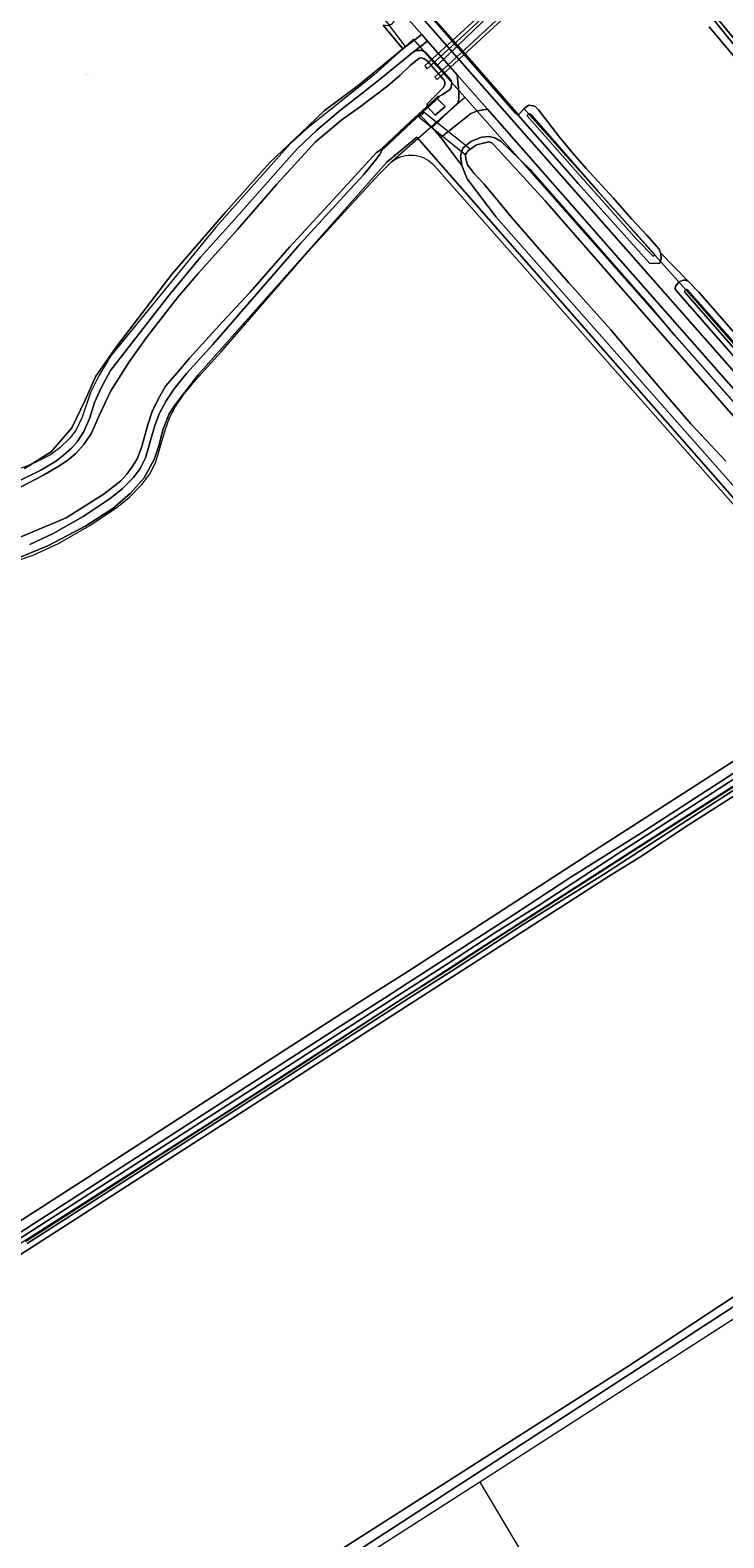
# Model space of a CAD drawing. Header units: metres. Extents: x 250001 to 257773, y 598992 to 609118.
# Tile 429 of 656: x 251454 to 251673, y 604830 to 605306. Entities that reach past the tile are written whole.
import ezdxf
from ezdxf.enums import TextEntityAlignment as Align
from ezdxf.lldxf.tags import DXFTag

# ---------------------------------------------------------------- set-up
doc = ezdxf.new("R2010")
doc.units = ezdxf.units.M
for name, color, linetype, lineweight in [('B-WE-GK-BESCHOEIING-G', 252, 'GK-BESCHOEIING', 35), ('B-WE-GR-BOUWLAND-GV', 252, 'Continuous', 13), ('B-WE-GR-GRAS-GV', 252, 'Continuous', 13), ('B-WE-GR-GROENVOORZIENING-GV', 252, 'Continuous', 18), ('B-WE-KG-GRENS_PERCEEL-G', 150, 'KG-PERCEEL', 18), ('B-WE-KG-GRENS_PERCEEL-S', 150, 'Continuous', 25), ('B-WE-KW-KUNSTWERK_DUIKER-GV', 252, 'Continuous', 18), ('B-WE-OG-WATER-GV', 252, 'Continuous', 18), ('B-WE-OG-WATER_SLOOT-GV', 252, 'Continuous', 18), ('B-WE-VH-ONVERHARD-GV', 252, 'Continuous', 18), ('B-WE-VH-VERHARDING_GESLOTEN-GV', 252, 'Continuous', 18), ('B-WE-VH-VERHARDING_OPEN-GV', 252, 'Continuous', 18), ('X-XX-AL-REFERENTIE-G', 7, 'Continuous', 18)]:
    doc.layers.add(name, color=color, linetype=linetype, lineweight=lineweight)
doc.styles.add('NLCS-ISO', font='NLCS-ISO.ttf')
doc.styles.get("Standard").update_dxf_attribs({"font": 'NLCS-ISO.ttf'})
doc.linetypes.add('GK-BESCHOEIING', pattern='A,30,-5,[1,NLCS.SHX,S=1,R=0,X=0,Y=0],-5', length=40)
tags = doc.linetypes.add('KG-PERCEEL', pattern='A,5.5,-2,["P",Standard,S=1.8,R=0,X=-0.5,Y=-0.9],-2,5.5,-2,[5,NLCS.SHX,S=0.75,R=0,X=0,Y=0],-2', length=19).pattern_tags.tags
tags[6] = DXFTag(74, 10)

# ---------------------------------------------------------------- blocks, each defined once
blk = doc.blocks.new('SKG-PERCEELNUMMER-SO')
at = {"style": 'NLCS-ISO', "oblique": 10, "flags": 1}
blk.add_attdef('GEMEENTECODE', text='', height=1.8, dxfattribs=at).set_placement((0, 2.6), align=Align.MIDDLE_CENTER)
at = {"style": 'NLCS-ISO', "oblique": 10}
blk.add_attdef('SECTIE', text='', height=1.8, dxfattribs=at).set_placement((-0.5, 0), align=Align.MIDDLE_RIGHT)
blk.add_attdef('PERCEELNUMMER', text='', height=1.8, dxfattribs=at).set_placement((0.5, 0), align=Align.MIDDLE_LEFT)
blk = doc.blocks.new('BS2021-132-Xref-KAD-20210617')
at = {"layer": 'B-WE-KG-GRENS_PERCEEL-G', "flags": 128}
for points in [[(251454.095, 605411.311), (251491.32, 605383.91), (251539.93, 605350.48), (251559.53, 605334.45), (251589.102, 605300.78)], [(251572.624, 605300.516), (251557.5, 605320.38), (251547.79, 605330.06), (251532.47, 605342.42), (251467.158, 605387.8)], [(251616.049, 605326.645), (251589.102, 605300.78)], [(251582.508, 605294.451), (251575.152, 605302.783), (251572.624, 605300.516)], [(251572.624, 605300.516), (251562.58, 605291.504), (251541.87, 605274.902), (251536.12, 605269.819), (251512.772, 605243.577), (251479.374, 605202.702), (251475.708, 605196.543), (251473.026, 605191.211), (251470.488, 605183.467), (251468.55, 605179.484), (251466.626, 605176.989), (251463.352, 605173.788), (251460.436, 605171.622), (251454.59, 605168.626), (251446.623, 605165.644), (251444.103, 605164.546)], [(251589.102, 605300.78), (251582.508, 605294.451)], [(251589.102, 605300.78), (251608.3, 605278.91), (251610.09, 605280.87), (251663.91, 605220.58), (251747.22, 605125.95), (251754.105, 605118.089)], [(251591.314, 605284.476), (251582.508, 605294.451)], [(251568.111, 605264.003), (251569.506, 605265.405), (251591.314, 605284.476)], [(251748.589, 605103.297), (251743.504, 605112.1), (251591.314, 605284.476)], [(251330.121, 605082.349), (251348.183, 605094.044), (251353.775, 605097.323), (251374.313, 605108.311), (251381.151, 605112.131), (251389.286, 605116.753), (251396.702, 605120.305), (251413.405, 605127.206), (251420.465, 605129.798), (251427.639, 605132.085), (251447.156, 605137.133), (251455.212, 605140.02), (251462.921, 605143.62), (251472.612, 605149.135), (251481.386, 605154.97), (251485.426, 605158.223), (251489.293, 605162.177), (251491.784, 605165.445), (251493.68, 605169.318), (251496.772, 605179.704), (251498.076, 605183.303), (251499.948, 605186.803), (251502.321, 605190.382), (251506.105, 605195.027), (251514.33, 605204.078), (251541.981, 605235.93), (251557.869, 605253.277), (251564.217, 605260.087), (251568.111, 605264.003)], [(251568.111, 605264.003), (251568.786, 605264.505), (251569.502, 605264.948), (251570.252, 605265.328), (251571.032, 605265.643), (251571.837, 605265.89), (251572.659, 605266.068), (251573.493, 605266.175), (251574.334, 605266.21), (251575.174, 605266.174), (251576.009, 605266.067), (251576.831, 605265.889), (251577.635, 605265.641), (251578.415, 605265.326), (251579.166, 605264.945), (251579.881, 605264.502), (251580.556, 605264), (251581.185, 605263.442), (251581.765, 605262.832)], [(251726.41, 605098.98), (251680.082, 605151.618), (251581.765, 605262.832)], [(251104.426, 604539.587), (251078.179, 604577.09), (251052.045, 604613.872), (251028.33, 604647.266), (251026.878, 604649.686), (251073.824, 604680.176), (251108.186, 604702.439), (251197.721, 604760.032), (251279.513, 604812.301), (251349.205, 604857.311), (251433.417, 604911.516), (251517.144, 604964.753), (251595.064, 605015.087), (251669.112, 605062.516), (251726.41, 605098.98)], [(251685.854, 604904.374), (251675.44, 604898.08), (251596.099, 604847.184)], [(251596.099, 604847.184), (251548.33, 604816.54), (251541.11, 604812.09), (251411.9, 604729.01), (251406.65, 604725.54), (251305.135, 604660.376)], [(251596.099, 604847.184), (251656.01, 604746.593)]]:
    blk.add_lwpolyline(points, dxfattribs=at)
at = {"layer": 'B-WE-KG-GRENS_PERCEEL-S', "xscale": 0.2, "yscale": 0.2, "zscale": 0.2}
blk.add_blockref('SKG-PERCEELNUMMER-SO', (251471.798, 605291.698), dxfattribs=at).add_auto_attribs({'PERCEELNUMMER': '263', 'SECTIE': 'L'})
blk = doc.blocks.new('BS2021-132-Xref-BGT-GRIJS-20210617-aangepast')
at = {"layer": 'B-WE-GK-BESCHOEIING-G', "flags": 128}
blk.add_lwpolyline([(251565.56, 605268.388), (251574.4, 605276.743), (251583.104, 605284.734)], dxfattribs=at)
at = {"layer": 'B-WE-GR-BOUWLAND-GV', "flags": 128}
for points in [[(251452.183, 605167.272), (251460.678, 605172.564), (251467.223, 605180.084), (251471.401, 605188.857), (251474.744, 605196.378), (251481.428, 605205.848), (251498.836, 605228.687), (251515.826, 605248.323), (251529.753, 605263.92), (251539.501, 605273.111), (251546.882, 605280.214), (251557.605, 605288.152), (251571.779, 605299.763), (251565.555, 605307.22)], [(251377.773, 604882.671), (251472.043, 604943.241), (251527.574, 604979.172), (251559.983, 605000), (251573.322, 605008.412), (251597.91, 605024.37), (251630.857, 605045.664), (251672.12, 605072.206), (251710.774, 605097.015), (251723.299, 605104.34), (251576.149, 605271.902), (251566.683, 605264.013), (251507.126, 605196.83), (251499.763, 605187.233), (251497.922, 605184.472), (251495.95, 605179.476), (251494.767, 605174.743), (251493.19, 605170.141), (251490.034, 605164.357), (251485.564, 605159.361), (251480.174, 605154.628), (251471.628, 605149.106), (251459.795, 605142.927), (251449.935, 605138.851)], [(251705.228, 605082.221), (251662.217, 605054.819), (251646.666, 605044.517), (251636.701, 605038.385), (251576.959, 605000), (251386.538, 604877.651)], [(251530.241, 604811.898), (251613.245, 604864.81), (251642.814, 604883.678), (251717.39, 604932.9)], [(251906.259, 604827.734), (251902.377, 604832.58), (251868.239, 604868.892), (251868.176, 604869.03), (251861.482, 604876.206), (251856.152, 604881.634), (251784.114, 604829.846), (251765.062, 604852.365), (251764.112, 604852.76), (251762.881, 604852.765), (251760.361, 604852.439), (251758.124, 604851.641), (251755.674, 604850.569), (251753.816, 604849.977), (251753.02, 604849.793), (251751.673, 604849.548), (251749.713, 604848.813), (251747.187, 604847.183), (251753.184, 604836.869), (251721.223, 604816.337), (251688.943, 604864.174), (251706.618, 604875.921), (251685.143, 604908.292), (251527.049, 604805.695)]]:
    blk.add_lwpolyline(points, dxfattribs=at)
at = {"layer": 'B-WE-GR-GRAS-GV', "flags": 128}
for points in [[(251682.83, 605289.63), (251668.606, 605306.779)], [(251559.727, 605333.835), (251607.22, 605279.595), (251608.159, 605278.822), (251610.095, 605280.941), (251611.585, 605282.04), (251613.444, 605281.677), (251614.646, 605280.51), (251620.91, 605272.33), (251625.4, 605266.93), (251629.71, 605262.02), (251638.27, 605252.69), (251644.01, 605246.12), (251648.89, 605240.92), (251652.71, 605236.54), (251653.178, 605235.389), (251661.932, 605226.373), (251665.296, 605222.908), (251746.785, 605129.813)]]:
    blk.add_lwpolyline(points, dxfattribs=at)
at = {"layer": 'B-WE-GR-GROENVOORZIENING-GV', "flags": 128}
for points in [[(251446.58, 605399.692), (251454.338, 605394.332), (251456.272, 605393.279), (251456.414, 605395.117), (251458.326, 605395.931), (251497.29, 605368.872), (251535.275, 605342.371), (251544.53, 605335.104), (251554.001, 605326.706), (251569.115, 605309.35), (251568.79, 605308.32), (251568.104, 605307.511), (251566.833, 605307.06), (251565.555, 605307.22), (251571.779, 605299.763), (251572.692, 605300.511), (251577.732, 605304.296), (251554.88, 605330.251), (251550.429, 605334.608), (251544.898, 605339.113), (251535.531, 605345.806), (251440.432, 605411.709)], [(251561.525, 605328.203), (251646.919, 605231.263), (251743.452, 605121.739)], [(251713.835, 605159.78), (251658.875, 605222.627), (251657.834, 605223.858), (251657.961, 605224.803), (251659.026, 605226.223), (251660.344, 605226.744), (251661.007, 605226.692), (251661.932, 605226.373), (251653.178, 605235.389), (251653.25, 605235.212), (251653.416, 605233.6), (251652.993, 605232.149), (251649.834, 605232.04), (251627.193, 605257.277), (251608.159, 605278.822), (251607.22, 605279.595), (251559.727, 605333.835)], [(251450.521, 605163.366), (251457.375, 605166.775), (251462.334, 605169.695), (251464.519, 605171.433), (251467.037, 605173.716), (251468.896, 605175.73), (251470.92, 605178.971), (251472.848, 605183.234), (251474.366, 605188.154), (251476.411, 605192.721), (251479.448, 605198.164), (251488.205, 605209.59), (251497.813, 605221.911), (251507.886, 605233.978), (251517.714, 605244.897), (251533.173, 605262.4), (251538.493, 605268.276), (251544.617, 605274.064), (251552.138, 605280.493), (251558.277, 605285.216), (251565.328, 605290.796), (251575.095, 605298.862), (251579.561, 605302.218), (251577.732, 605304.296), (251572.692, 605300.511), (251571.779, 605299.763), (251557.605, 605288.152), (251546.882, 605280.214), (251539.501, 605273.111), (251529.753, 605263.92), (251515.826, 605248.323), (251498.836, 605228.687), (251481.428, 605205.848), (251474.744, 605196.378), (251471.401, 605188.857), (251467.223, 605180.084), (251460.678, 605172.564), (251452.183, 605167.272)], [(251449.935, 605138.851), (251459.795, 605142.927), (251471.628, 605149.106), (251480.174, 605154.628), (251485.564, 605159.361), (251490.034, 605164.357), (251493.19, 605170.141), (251494.767, 605174.743), (251495.95, 605179.476), (251497.922, 605184.472), (251499.763, 605187.233), (251507.126, 605196.83), (251566.683, 605264.013), (251576.149, 605271.902), (251723.299, 605104.34)], [(251709.298, 605124.281), (251601.283, 605246.579), (251592.058, 605258.74), (251590.414, 605262.934), (251583.798, 605271.778), (251580.983, 605274.951), (251576.97, 605279.102), (251574.4, 605276.743), (251565.56, 605268.388), (251564.393, 605266.343), (251563.053, 605264.498), (251559.398, 605260.051), (251555.313, 605255.668), (251539.36, 605238.25), (251511.72, 605206.41), (251503.45, 605197.31), (251499.503, 605192.465), (251496.94, 605188.599), (251494.87, 605184.73), (251493.446, 605180.799), (251490.408, 605170.595), (251488.791, 605167.293), (251486.636, 605164.465), (251483.07, 605160.82), (251479.313, 605157.794), (251470.78, 605152.12), (251461.31, 605146.73), (251453.88, 605143.26)], [(251721.55, 605141.024), (251640.537, 605232.962), (251598.492, 605280.716), (251595.328, 605280.15), (251593.271, 605279.339), (251583.798, 605271.778), (251590.414, 605262.934), (251589.99, 605266.02), (251590.759, 605268.46), (251593.2, 605270.542), (251596.595, 605271.874), (251599.081, 605272.11), (251600.834, 605271.712), (251602.878, 605270.516), (251611.894, 605261.826), (251629.52, 605241.811), (251649.923, 605218.48), (251657.65, 605209.341), (251731.676, 605125.497)], [(251421.47, 604905.4), (251568.95, 605000), (251585.61, 605010.68), (251600.81, 605020.61), (251615.12, 605029.61), (251639.77, 605045.72), (251663.64, 605060.93), (251681.3, 605072.46), (251717.15, 605095.43), (251722.336, 605098.78), (251726.237, 605100.604), (251727.581, 605100.703), (251727.853, 605100.636), (251726.505, 605102.783), (251720.294, 605099.066), (251702.511, 605087.977), (251685.75, 605077.124), (251647.142, 605052.226), (251625.201, 605038.447), (251606.718, 605026.321), (251573.239, 605004.796), (251565.969, 605000), (251551.052, 604990.533), (251451.174, 604926.197)]]:
    blk.add_lwpolyline(points, dxfattribs=at)
blk.add_lwpolyline([(251588.895, 605291.616), (251579.561, 605302.218), (251575.095, 605298.862), (251576.253, 605299.3), (251577.801, 605299.201), (251578.932, 605298.715), (251583.823, 605293.542), (251586.884, 605289.99), (251587.216, 605289.172), (251587.185, 605288.508), (251586.999, 605287.442), (251586.556, 605286.835), (251585.72, 605286.261), (251584.327, 605285.358), (251583.104, 605284.734), (251582.522, 605284.2), (251585.175, 605281.586), (251581.98, 605278.871), (251579.538, 605281.46), (251579.529, 605281.452), (251576.97, 605279.102), (251580.983, 605274.951), (251589.148, 605282.715), (251589.432, 605283.964), (251589.478, 605286.454)], close=True, dxfattribs=at)
at = {"layer": 'B-WE-KW-KUNSTWERK_DUIKER-GV', "flags": 128}
for points in [[(251578.669, 605294.39), (251579.469, 605293.451), (251619.367, 605330.317), (251618.555, 605330.929)], [(251581.91, 605290.85), (251582.574, 605290.076), (251622.362, 605326.881), (251621.639, 605327.634)], [(251578.52, 605279.707), (251576.95, 605278.191), (251591.406, 605266.497), (251592.976, 605268.229)]]:
    blk.add_lwpolyline(points, close=True, dxfattribs=at)
at = {"layer": 'B-WE-OG-WATER-GV', "flags": 128}
for points in [[(251658.28, 605323.592), (251673.931, 605304.112), (251688.437, 605286.141), (251710.352, 605259.438), (251729.391, 605235.989), (251747.497, 605213.189), (251758.64, 605200.252), (251774.691, 605180.877), (251789.481, 605162.65), (251794.771, 605156.217), (251795.337, 605155.884), (251795.698, 605155.929), (251795.912, 605156.133), (251796.003, 605156.428), (251795.895, 605156.859), (251795.74, 605157.255), (251781.928, 605174.452), (251754.847, 605207.368), (251712.69, 605258.788), (251671.657, 605308.839)], [(251447.637, 605144.209), (251465.414, 605151.657), (251477.416, 605159.253), (251482.66, 605163.341), (251484.559, 605165.456), (251486.41, 605168.071), (251487.844, 605170.34), (251489.2, 605173.913), (251491.15, 605181.028), (251492.713, 605185.588), (251494.881, 605189.915), (251496.823, 605193.235), (251500.459, 605197.462), (251504.31, 605202.133), (251514.834, 605213.564), (251523.399, 605222.859), (251536.09, 605237.291), (251551.974, 605254.518), (251563.487, 605267.047), (251565.56, 605268.388), (251574.4, 605276.743), (251576.97, 605279.102), (251579.529, 605281.452), (251579.549, 605281.606), (251579.463, 605281.986), (251579.457, 605282.428), (251580.646, 605283.569), (251584.548, 605287.438), (251585.037, 605288.368), (251585.072, 605288.77), (251585.004, 605289.332), (251584.562, 605290.091), (251579.404, 605295.998), (251578.537, 605296.671), (251577.649, 605296.98), (251576.968, 605296.85), (251574.228, 605294.664), (251570.899, 605291.425), (251567.009, 605288.138), (251557.948, 605281.286), (251552.6, 605277.457), (251544.086, 605270.271), (251531.92, 605257.051), (251519.569, 605242.764), (251507.072, 605228.817), (251500.65, 605221.378), (251490.747, 605208.591), (251485.292, 605200.906), (251479.475, 605191.809), (251475.946, 605184.191), (251473.356, 605178.392), (251470.955, 605174.845), (251468.444, 605172.019), (251466.003, 605169.997), (251463.098, 605168.029), (251458.059, 605165.068), (251450.963, 605161.335)], [(251700.732, 605155.738), (251671.065, 605189.722), (251640.667, 605224.379), (251616.714, 605251.777), (251600.525, 605269.503), (251599.875, 605270.056), (251598.987, 605270.385), (251597.625, 605270.125), (251595.085, 605269.427), (251593.255, 605268.157), (251591.906, 605266.974), (251591.576, 605266.166), (251591.672, 605265.043), (251592.24, 605263.163), (251594.266, 605260.38), (251597.324, 605257.11), (251600.589, 605253.28), (251605.961, 605246.728), (251614.899, 605236.371), (251624.363, 605225.8), (251637.458, 605211.042), (251647.421, 605199.213), (251656.136, 605189.054), (251662.727, 605181.394), (251673.854, 605169.622)], [(251680.343, 605069.426), (251662.669, 605058.107), (251649.473, 605049.681), (251634.388, 605039.955), (251616.296, 605028.439), (251600.355, 605018.199), (251586.126, 605008.986), (251571.9, 605000), (251541.518, 604980.19), (251514.146, 604962.618), (251452.556, 604923.137)], [(251453.118, 604922.521), (251514.708, 604962.002), (251542.081, 604979.574), (251573.702, 605000), (251587.179, 605008.497), (251610.057, 605023.444), (251635.187, 605039.015), (251665.38, 605058.674), (251690.343, 605074.712)]]:
    blk.add_lwpolyline(points, dxfattribs=at)
for points in [[(251612.093, 605279.143), (251611.685, 605279.227), (251611.435, 605279.183), (251611.234, 605279.087), (251611.112, 605278.883), (251611.071, 605278.596), (251627.758, 605259.692), (251645.707, 605239.581), (251650.859, 605234.351), (251651.001, 605234.332), (251651.087, 605234.39), (251651.178, 605234.499), (251651.251, 605234.631), (251651.282, 605234.758), (251651.257, 605234.872), (251651.171, 605235.018), (251633.368, 605254.81), (251612.393, 605278.856)], [(251661.662, 605223.69), (251661.411, 605223.766), (251661.182, 605223.755), (251660.955, 605223.613), (251660.83, 605223.392), (251660.797, 605223.168), (251660.829, 605222.955), (251680.007, 605201.054), (251697.41, 605181.236), (251718.727, 605157.155), (251740.233, 605132.455), (251743.807, 605128.067), (251744.116, 605127.821), (251744.495, 605127.735), (251744.935, 605127.862), (251745.156, 605128.107), (251745.228, 605128.388), (251745.042, 605128.807), (251735.675, 605139.661), (251706.949, 605172.453), (251680.959, 605201.951)]]:
    blk.add_lwpolyline(points, close=True, dxfattribs=at)
at = {"layer": 'B-WE-OG-WATER_SLOOT-GV', "flags": 128}
for points in [[(251668.606, 605306.779), (251682.83, 605289.63)], [(251671.657, 605308.839), (251712.69, 605258.788), (251754.847, 605207.368), (251781.928, 605174.452), (251795.74, 605157.255), (251795.895, 605156.859), (251796.003, 605156.428), (251795.912, 605156.133), (251795.698, 605155.929), (251795.337, 605155.884), (251794.771, 605156.217), (251789.481, 605162.65), (251774.691, 605180.877), (251758.64, 605200.252), (251747.497, 605213.189), (251729.391, 605235.989), (251710.352, 605259.438), (251688.437, 605286.141), (251673.931, 605304.112), (251658.28, 605323.592)], [(251453.88, 605143.26), (251461.31, 605146.73), (251470.78, 605152.12), (251479.313, 605157.794), (251483.07, 605160.82), (251486.636, 605164.465), (251488.791, 605167.293), (251490.408, 605170.595), (251493.446, 605180.799), (251494.87, 605184.73), (251496.94, 605188.599), (251499.503, 605192.465), (251503.45, 605197.31), (251511.72, 605206.41), (251539.36, 605238.25), (251555.313, 605255.668), (251559.398, 605260.051), (251563.053, 605264.498), (251564.393, 605266.343), (251565.56, 605268.388), (251563.487, 605267.047), (251551.974, 605254.518), (251536.09, 605237.291), (251523.399, 605222.859), (251514.834, 605213.564), (251504.31, 605202.133), (251500.459, 605197.462), (251496.823, 605193.235), (251494.881, 605189.915), (251492.713, 605185.588), (251491.15, 605181.028), (251489.2, 605173.913), (251487.844, 605170.34), (251486.41, 605168.071), (251484.559, 605165.456), (251482.66, 605163.341), (251477.416, 605159.253), (251465.414, 605151.657), (251447.637, 605144.209)], [(251450.963, 605161.335), (251458.059, 605165.068), (251463.098, 605168.029), (251466.003, 605169.997), (251468.444, 605172.019), (251470.955, 605174.845), (251473.356, 605178.392), (251475.946, 605184.191), (251479.475, 605191.809), (251485.292, 605200.906), (251490.747, 605208.591), (251500.65, 605221.378), (251507.072, 605228.817), (251519.569, 605242.764), (251531.92, 605257.051), (251544.086, 605270.271), (251552.6, 605277.457), (251557.948, 605281.286), (251567.009, 605288.138), (251570.899, 605291.425), (251574.228, 605294.664), (251576.968, 605296.85), (251577.649, 605296.98), (251578.537, 605296.671), (251579.404, 605295.998), (251584.562, 605290.091), (251585.004, 605289.332), (251585.072, 605288.77), (251585.037, 605288.368), (251584.548, 605287.438), (251580.646, 605283.569), (251579.457, 605282.428), (251579.463, 605281.986), (251579.549, 605281.606), (251579.529, 605281.452), (251579.538, 605281.46), (251582.522, 605284.2), (251583.104, 605284.734), (251584.327, 605285.358), (251585.72, 605286.261), (251586.556, 605286.835), (251586.999, 605287.442), (251587.185, 605288.508), (251587.216, 605289.172), (251586.884, 605289.99), (251583.823, 605293.542), (251578.932, 605298.715), (251577.801, 605299.201), (251576.253, 605299.3), (251575.095, 605298.862), (251565.328, 605290.796), (251558.277, 605285.216), (251552.138, 605280.493), (251544.617, 605274.064), (251538.493, 605268.276), (251533.173, 605262.4), (251517.714, 605244.897), (251507.886, 605233.978), (251497.813, 605221.911), (251488.205, 605209.59), (251479.448, 605198.164), (251476.411, 605192.721), (251474.366, 605188.154), (251472.848, 605183.234), (251470.92, 605178.971), (251468.896, 605175.73), (251467.037, 605173.716), (251464.519, 605171.433), (251462.334, 605169.695), (251457.375, 605166.775), (251450.521, 605163.366)], [(251731.676, 605125.497), (251657.65, 605209.341), (251649.923, 605218.48), (251629.52, 605241.811), (251611.894, 605261.826), (251602.878, 605270.516), (251600.834, 605271.712), (251599.081, 605272.11), (251596.595, 605271.874), (251593.2, 605270.542), (251590.759, 605268.46), (251589.99, 605266.02), (251590.414, 605262.934), (251592.058, 605258.74), (251601.283, 605246.579), (251709.298, 605124.281)], [(251673.854, 605169.622), (251662.727, 605181.394), (251656.136, 605189.054), (251647.421, 605199.213), (251637.458, 605211.042), (251624.363, 605225.8), (251614.899, 605236.371), (251605.961, 605246.728), (251600.589, 605253.28), (251597.324, 605257.11), (251594.266, 605260.38), (251592.24, 605263.163), (251591.672, 605265.043), (251591.576, 605266.166), (251591.906, 605266.974), (251593.255, 605268.157), (251595.085, 605269.427), (251597.625, 605270.125), (251598.987, 605270.385), (251599.875, 605270.056), (251600.525, 605269.503), (251616.714, 605251.777), (251640.667, 605224.379), (251671.065, 605189.722), (251700.732, 605155.738)], [(251386.538, 604877.651), (251576.959, 605000), (251636.701, 605038.385), (251646.666, 605044.517), (251662.217, 605054.819), (251705.228, 605082.221), (251728.957, 605097.087), (251729.527, 605097.919), (251729.478, 605098.58), (251728.86, 605099.696), (251728.125, 605100.57), (251727.853, 605100.636), (251727.581, 605100.703), (251726.237, 605100.604), (251722.336, 605098.78), (251717.15, 605095.43), (251681.3, 605072.46), (251663.64, 605060.93), (251639.77, 605045.72), (251615.12, 605029.61), (251600.81, 605020.61), (251585.61, 605010.68), (251568.95, 605000), (251421.47, 604905.4)], [(251452.556, 604923.137), (251514.146, 604962.618), (251541.518, 604980.19), (251571.9, 605000), (251586.126, 605008.986), (251600.355, 605018.199), (251616.296, 605028.439), (251634.388, 605039.955), (251649.473, 605049.681), (251662.669, 605058.107), (251680.343, 605069.426)], [(251690.343, 605074.712), (251665.38, 605058.674), (251635.187, 605039.015), (251610.057, 605023.444), (251587.179, 605008.497), (251573.702, 605000), (251542.081, 604979.574), (251514.708, 604962.002), (251453.118, 604922.521)]]:
    blk.add_lwpolyline(points, dxfattribs=at)
for points in [[(251613.444, 605281.677), (251611.585, 605282.04), (251610.095, 605280.941), (251608.159, 605278.822), (251627.193, 605257.277), (251649.834, 605232.04), (251652.993, 605232.149), (251653.416, 605233.6), (251653.25, 605235.212), (251653.178, 605235.389), (251652.71, 605236.54), (251648.89, 605240.92), (251644.01, 605246.12), (251638.27, 605252.69), (251629.71, 605262.02), (251625.4, 605266.93), (251620.91, 605272.33), (251614.646, 605280.51)], [(251611.435, 605279.183), (251611.685, 605279.227), (251612.093, 605279.143), (251612.393, 605278.856), (251633.368, 605254.81), (251651.171, 605235.018), (251651.257, 605234.872), (251651.282, 605234.758), (251651.251, 605234.631), (251651.178, 605234.499), (251651.087, 605234.39), (251651.001, 605234.332), (251650.859, 605234.351), (251645.707, 605239.581), (251627.758, 605259.692), (251611.071, 605278.596), (251611.112, 605278.883), (251611.234, 605279.087)], [(251661.007, 605226.692), (251660.344, 605226.744), (251659.026, 605226.223), (251657.961, 605224.803), (251657.834, 605223.858), (251658.875, 605222.627), (251713.835, 605159.78), (251743.482, 605126.361), (251746.486, 605126.402), (251746.826, 605127.706), (251747.01, 605128.73), (251746.785, 605129.813), (251665.296, 605222.908), (251661.932, 605226.373)], [(251661.182, 605223.755), (251661.411, 605223.766), (251661.662, 605223.69), (251680.959, 605201.951), (251706.949, 605172.453), (251735.675, 605139.661), (251745.042, 605128.807), (251745.228, 605128.388), (251745.156, 605128.107), (251744.935, 605127.862), (251744.495, 605127.735), (251744.116, 605127.821), (251743.807, 605128.067), (251740.233, 605132.455), (251718.727, 605157.155), (251697.41, 605181.236), (251680.007, 605201.054), (251660.829, 605222.955), (251660.797, 605223.168), (251660.83, 605223.392), (251660.955, 605223.613)]]:
    blk.add_lwpolyline(points, close=True, dxfattribs=at)
at = {"layer": 'B-WE-VH-ONVERHARD-GV', "flags": 128}
blk.add_lwpolyline([(251598.492, 605280.716), (251588.895, 605291.616), (251589.478, 605286.454), (251589.432, 605283.964), (251589.148, 605282.715), (251580.983, 605274.951), (251583.798, 605271.778), (251593.271, 605279.339), (251595.328, 605280.15)], close=True, dxfattribs=at)
at = {"layer": 'B-WE-VH-VERHARDING_GESLOTEN-GV', "flags": 128}
for points in [[(251554.88, 605330.251), (251577.732, 605304.296), (251579.561, 605302.218), (251588.895, 605291.616), (251598.492, 605280.716), (251640.537, 605232.962), (251721.55, 605141.024)], [(251743.452, 605121.739), (251646.919, 605231.263), (251561.525, 605328.203)]]:
    blk.add_lwpolyline(points, dxfattribs=at)
at = {"layer": 'B-WE-VH-VERHARDING_OPEN-GV', "flags": 128}
blk.add_lwpolyline([(251585.175, 605281.586), (251582.522, 605284.2), (251579.538, 605281.46), (251581.98, 605278.871)], close=True, dxfattribs=at)
for points in [[(251710.774, 605097.015), (251672.12, 605072.206), (251630.857, 605045.664), (251597.91, 605024.37), (251573.322, 605008.412), (251559.983, 605000), (251527.574, 604979.172), (251472.043, 604943.241), (251377.773, 604882.671)], [(251451.174, 604926.197), (251551.052, 604990.533), (251565.969, 605000), (251573.239, 605004.796), (251606.718, 605026.321), (251625.201, 605038.447), (251647.142, 605052.226), (251685.75, 605077.124)], [(251527.049, 604805.695), (251685.143, 604908.292)], [(251717.39, 604932.9), (251642.814, 604883.678), (251613.245, 604864.81), (251530.241, 604811.898)]]:
    blk.add_lwpolyline(points, dxfattribs=at)

msp = doc.modelspace()

# ---------------------------------------------------------------- block references
at = {"layer": 'X-XX-AL-REFERENTIE-G'}
for name in ['BS2021-132-Xref-BGT-GRIJS-20210617-aangepast', 'BS2021-132-Xref-KAD-20210617']:
    msp.add_blockref(name, (0, 0), dxfattribs=at)

doc.saveas('drawing.dxf')
